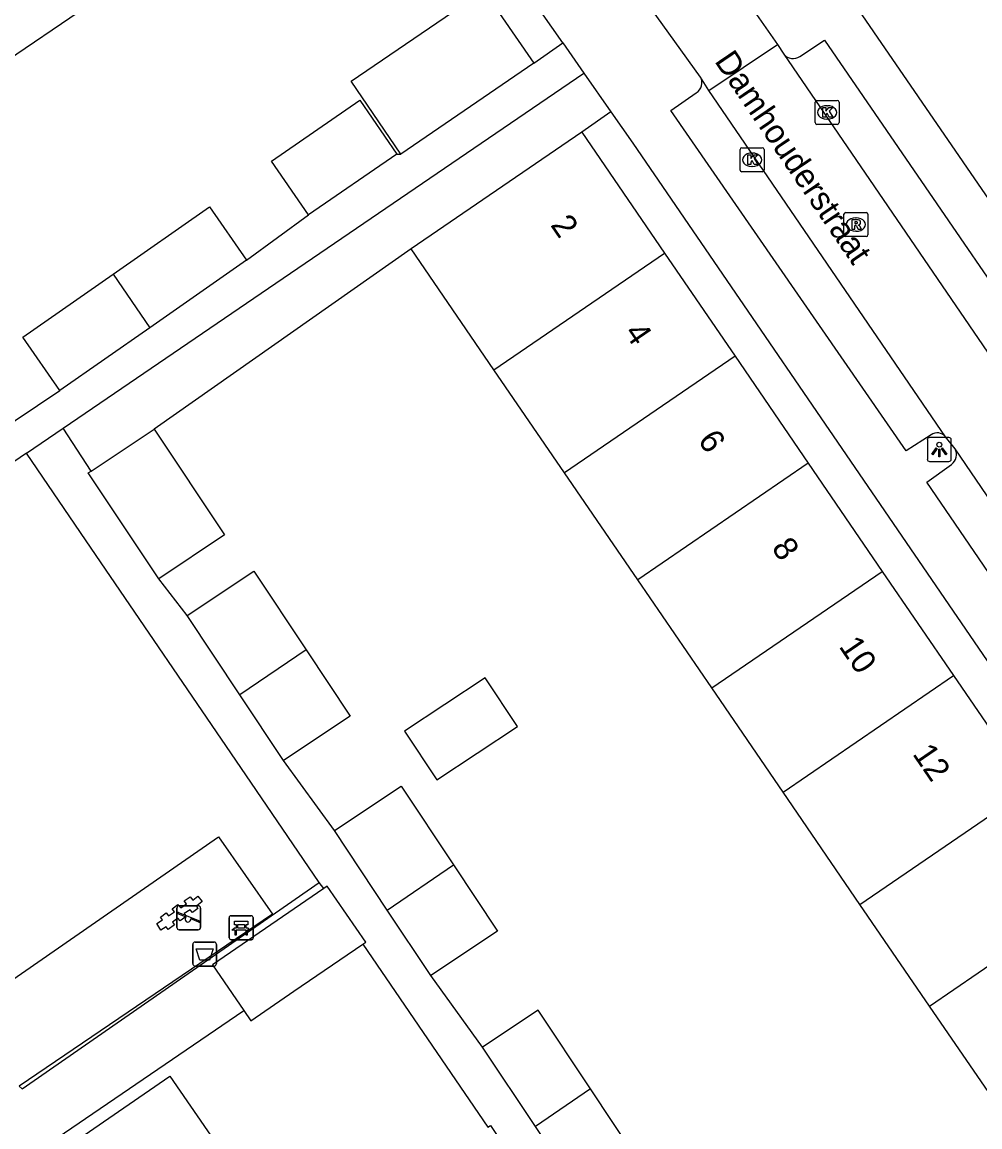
# Model space of a CAD drawing. Extents: x 157466 to 158888, y 383063 to 384677.
# Drawn here: x 158177.28 to 158217.2, y 383505.44 to 383551.5 of the extents above; entities that cross this region are included whole.
import ezdxf

# ---------------------------------------------------------------- set-up
doc = ezdxf.new("R2010")
doc.units = 0
for name, color, linetype in [('IMGEO_Afvalbak', 7, 'Continuous'), ('IMGEO_Bank', 7, 'Continuous'), ('IMGEO_Kolk', 7, 'Continuous'), ('IMGEO_Lichtpunt', 7, 'Continuous'), ('IMGEO_Openbare_ruimte_label', 7, 'Continuous'), ('IMGEO_Pand', 7, 'Continuous'), ('IMGEO_Pand_nummerreeks', 7, 'Continuous'), ('IMGEO_Rijbaan_lokaal_open', 7, 'Continuous'), ('IMGEO_Rioolput', 7, 'Continuous'), ('IMGEO_Speelvoorziening', 7, 'Continuous'), ('IMGEO_Voetpad_open', 7, 'Continuous')]:
    doc.layers.add(name, color=color, linetype=linetype)

msp = doc.modelspace()

# ---------------------------------------------------------------- linework, layer by layer
at = {"layer": 'IMGEO_Afvalbak'}
for p, q in [((158184.39, 383512.248), (158184.39, 383513.048)), ((158184.39, 383513.048), (158184.39, 383512.248)), ((158184.49, 383513.148), (158185.28, 383513.148)), ((158185.28, 383513.148), (158184.49, 383513.148)), ((158185.38, 383513.048), (158185.38, 383512.248)), ((158185.38, 383512.248), (158185.38, 383513.048)), ((158185.28, 383512.148), (158184.49, 383512.148)), ((158184.49, 383512.148), (158185.28, 383512.148))]:
    msp.add_line(p, q, dxfattribs=at)
msp.add_lwpolyline([(158184.533, 383512.862), (158185.237, 383512.862), (158185.088, 383512.392), (158184.682, 383512.392), (158184.533, 383512.862)], dxfattribs=at)
for centre, start, end in [((158184.49, 383513.048), 90, 180), ((158184.49, 383513.048), 90, 180), ((158185.28, 383513.048), 0, 90), ((158185.28, 383513.048), 360, 90), ((158184.49, 383512.248), 180, 270), ((158184.49, 383512.248), 180, 270), ((158185.28, 383512.248), 270, 0), ((158185.28, 383512.248), 270, 0)]:
    msp.add_arc(centre, 0.1, start, end, dxfattribs=at)
at = {"layer": 'IMGEO_Bank'}
for p, q in [((158185.907, 383513.32), (158185.907, 383514.161)), ((158185.907, 383514.161), (158185.907, 383513.32)), ((158185.982, 383514.245), (158186.823, 383514.245)), ((158186.823, 383514.245), (158185.982, 383514.245)), ((158186.907, 383514.17), (158186.907, 383513.329)), ((158186.907, 383513.329), (158186.907, 383514.17)), ((158186.604, 383513.643), (158186.211, 383513.643)), ((158186.216, 383513.751), (158186.216, 383513.857)), ((158186.26, 383513.857), (158186.26, 383513.751)), ((158186.548, 383513.863), (158186.266, 383513.863)), ((158186.266, 383513.745), (158186.548, 383513.745)), ((158186.554, 383513.751), (158186.554, 383513.857)), ((158186.598, 383513.857), (158186.598, 383513.751)), ((158186.832, 383513.245), (158185.991, 383513.245)), ((158185.991, 383513.245), (158186.832, 383513.245))]:
    msp.add_line(p, q, dxfattribs=at)
for points in [[(158186.21, 383513.863), (158186.124, 383513.863), (158186.124, 383514.024), (158186.687, 383514.024), (158186.687, 383513.863), (158186.604, 383513.863)], [(158186.154, 383513.643), (158186.012, 383513.643), (158186.124, 383513.745), (158186.21, 383513.745)], [(158186.204, 383513.636), (158186.204, 383513.429), (158186.161, 383513.429), (158186.161, 383513.636)], [(158186.604, 383513.745), (158186.687, 383513.745), (158186.799, 383513.643), (158186.66, 383513.643)], [(158186.654, 383513.636), (158186.654, 383513.429), (158186.61, 383513.429), (158186.61, 383513.636)]]:
    msp.add_lwpolyline(points, dxfattribs=at)
for centre, radius, start, end in [((158185.985, 383514.167), 0.0779, 92.4484, 184.2845), ((158185.985, 383514.167), 0.0779, 92.4484, 184.2845), ((158186.829, 383514.167), 0.0779, 2.4484, 94.2845), ((158186.829, 383514.167), 0.0779, 2.4484, 94.2845), ((158186.154, 383513.636), 0.00671, 2.8957, 87.1043), ((158186.211, 383513.636), 0.00671, 92.8957, 177.1043), ((158186.209, 383513.856), 0.00671, 2.8957, 87.1043), ((158186.209, 383513.752), 0.00671, 272.8957, 357.1043), ((158186.266, 383513.856), 0.00671, 92.8957, 177.1043), ((158186.266, 383513.752), 0.00671, 182.8957, 267.1043), ((158186.548, 383513.856), 0.00671, 2.8957, 87.1043), ((158186.548, 383513.752), 0.00671, 272.8957, 357.1043), ((158186.605, 383513.856), 0.00671, 92.8957, 177.1043), ((158186.605, 383513.752), 0.00671, 182.8957, 267.1043), ((158186.603, 383513.636), 0.00671, 2.8957, 87.1043), ((158186.66, 383513.636), 0.00671, 92.8957, 177.1043), ((158185.985, 383513.323), 0.0779, 182.4484, 274.2845), ((158185.985, 383513.323), 0.0779, 182.4484, 274.2845), ((158186.829, 383513.323), 0.0779, 272.4484, 4.2845), ((158186.829, 383513.323), 0.0779, 272.4484, 4.2845)]:
    msp.add_arc(centre, radius, start, end, dxfattribs=at)
at = {"layer": 'IMGEO_Kolk'}
for p, q in [((158210.331, 383547.309), (158210.331, 383548.161)), ((158210.406, 383548.235), (158211.258, 383548.235)), ((158210.819, 383548.015), (158210.844, 383548.015)), ((158211.332, 383548.161), (158211.332, 383547.309)), ((158211.258, 383547.235), (158210.406, 383547.235)), ((158210.842, 383547.455), (158210.817, 383547.455)), ((158207.205, 383545.333), (158207.205, 383546.185)), ((158207.28, 383546.259), (158208.132, 383546.259)), ((158208.206, 383546.185), (158208.206, 383545.333)), ((158207.693, 383546.039), (158207.718, 383546.039)), ((158208.132, 383545.259), (158207.28, 383545.259)), ((158207.716, 383545.479), (158207.691, 383545.479))]:
    msp.add_line(p, q, dxfattribs=at)
for points in [[(158210.331, 383547.309), (158210.331, 383548.161)], [(158210.406, 383548.235), (158211.258, 383548.235)], [(158211.332, 383548.161), (158211.332, 383547.309)], [(158210.652, 383547.935), (158210.775, 383547.935), (158210.775, 383547.784), (158210.905, 383547.935), (158211.069, 383547.935), (158210.923, 383547.784), (158211.076, 383547.535), (158210.924, 383547.535), (158210.839, 383547.699), (158210.775, 383547.632), (158210.775, 383547.535), (158210.652, 383547.535), (158210.652, 383547.935)], [(158211.258, 383547.235), (158210.406, 383547.235)], [(158207.205, 383545.333), (158207.205, 383546.185)], [(158207.28, 383546.259), (158208.132, 383546.259)], [(158208.206, 383546.185), (158208.206, 383545.333)], [(158207.526, 383545.959), (158207.649, 383545.959), (158207.649, 383545.808), (158207.779, 383545.959), (158207.943, 383545.959), (158207.797, 383545.808), (158207.95, 383545.559), (158207.798, 383545.559), (158207.713, 383545.723), (158207.649, 383545.656), (158207.649, 383545.559), (158207.526, 383545.559), (158207.526, 383545.959)], [(158208.132, 383545.259), (158207.28, 383545.259)]]:
    msp.add_lwpolyline(points, dxfattribs=at)
for centre, start, end in [((158210.408, 383548.159), 91.552, 178.448), ((158210.408, 383548.159), 91.552, 178.448), ((158211.256, 383548.159), 1.552, 88.448), ((158211.256, 383548.159), 1.552, 88.448), ((158210.408, 383547.311), 181.552, 268.448), ((158210.408, 383547.311), 181.552, 268.448), ((158211.256, 383547.311), 271.552, 358.448), ((158211.256, 383547.311), 271.552, 358.448), ((158207.282, 383546.183), 91.552, 178.448), ((158207.282, 383546.183), 91.552, 178.448), ((158208.13, 383546.183), 1.552, 88.448), ((158208.13, 383546.183), 1.552, 88.448), ((158207.282, 383545.335), 181.552, 268.448), ((158207.282, 383545.335), 181.552, 268.448), ((158208.13, 383545.335), 271.552, 358.448), ((158208.13, 383545.335), 271.552, 358.448)]:
    msp.add_arc(centre, 0.0765, start, end, dxfattribs=at)
for centre, major_axis, ratio, start_param, end_param in [((158210.818, 383547.735), (-0.387, 0.002), 0.722429, 4.712389, 7.853982), ((158210.843, 383547.735), (-0.39, 0.002), 0.717154, 1.570796, 4.712389), ((158207.692, 383545.759), (-0.387, 0.002), 0.722429, 4.712389, 7.853982), ((158207.717, 383545.759), (-0.39, 0.002), 0.717154, 1.570796, 4.712389)]:
    msp.add_ellipse(centre, major_axis=major_axis, ratio=ratio, start_param=start_param, end_param=end_param, dxfattribs=at)
at = {"layer": 'IMGEO_Lichtpunt'}
for p, q in [((158215.913, 383534.18), (158215.105, 383534.18)), ((158215.913, 383534.18), (158215.105, 383534.18)), ((158215.011, 383534.085), (158215.011, 383533.278)), ((158215.011, 383534.085), (158215.011, 383533.278)), ((158216.007, 383533.278), (158216.007, 383534.085)), ((158216.007, 383533.278), (158216.007, 383534.085)), ((158215.105, 383533.184), (158215.913, 383533.184)), ((158215.105, 383533.184), (158215.913, 383533.184))]:
    msp.add_line(p, q, dxfattribs=at)
for points in [[(158215.385, 383533.749), (158215.424, 383533.721), (158215.236, 383533.459), (158215.198, 383533.486), (158215.385, 383533.749)], [(158215.487, 383533.701), (158215.534, 383533.701), (158215.534, 383533.379), (158215.487, 383533.379), (158215.487, 383533.701)], [(158215.597, 383533.721), (158215.635, 383533.748), (158215.822, 383533.486), (158215.783, 383533.458), (158215.597, 383533.721)]]:
    msp.add_lwpolyline(points, dxfattribs=at)
msp.add_circle((158215.51, 383533.883), 0.0994, dxfattribs=at)
for centre, start, end in [((158215.105, 383534.085), 90, 180), ((158215.105, 383534.085), 90, 180), ((158215.913, 383534.085), 0, 90), ((158215.913, 383534.085), 0, 90), ((158215.105, 383533.278), 180, 270), ((158215.105, 383533.278), 180, 270), ((158215.913, 383533.278), 270, 0), ((158215.913, 383533.278), 270, 360)]:
    msp.add_arc(centre, 0.0946, start, end, dxfattribs=at)
at = {"layer": 'IMGEO_Pand'}
for points in [[(158178.996, 383555.316), (158180.776, 383552.705), (158175.532, 383549.13), (158174.327, 383550.898)], [(158193.063, 383545.999), (158190.988, 383549.031), (158196.53, 383552.823), (158198.605, 383549.79)], [(158198.605, 383549.79), (158193.063, 383545.999)], [(158189.218, 383543.461), (158187.667, 383545.708), (158191.348, 383548.247), (158192.898, 383546)], [(158200.606, 383546.906), (158196.48, 383544.083), (158193.497, 383542.041)], [(158200.606, 383546.906), (158204.055, 383541.866)], [(158192.898, 383546), (158189.218, 383543.461)], [(158181.076, 383540.997), (158185.085, 383543.797), (158186.636, 383541.576)], [(158196.946, 383537.002), (158193.497, 383542.041)], [(158186.636, 383541.576), (158182.602, 383538.759)], [(158196.946, 383537.002), (158204.055, 383541.866)], [(158204.055, 383541.866), (158206.995, 383537.569)], [(158178.852, 383536.141), (158177.301, 383538.361), (158181.076, 383540.997)], [(158181.076, 383540.997), (158182.602, 383538.759)], [(158182.602, 383538.759), (158178.852, 383536.141)], [(158206.995, 383537.569), (158199.887, 383532.706)], [(158206.995, 383537.569), (158210.043, 383533.115)], [(158199.887, 383532.706), (158196.946, 383537.002)], [(158180.158, 383532.785), (158182.775, 383534.53)], [(158182.775, 383534.53), (158185.717, 383530.118), (158182.976, 383528.291)], [(158182.976, 383528.291), (158181.506, 383530.497), (158180.035, 383532.703), (158180.158, 383532.785)], [(158210.043, 383533.115), (158202.936, 383528.25)], [(158210.043, 383533.115), (158213.13, 383528.602)], [(158202.936, 383528.25), (158199.887, 383532.706)], [(158184.159, 383526.764), (158186.941, 383528.611), (158189.114, 383525.336)], [(158206.024, 383523.739), (158202.936, 383528.25)], [(158206.024, 383523.739), (158213.13, 383528.602)], [(158213.13, 383528.602), (158216.105, 383524.254)], [(158186.358, 383523.45), (158184.159, 383526.764)], [(158189.114, 383525.336), (158186.358, 383523.45)], [(158189.114, 383525.336), (158190.955, 383522.562), (158188.173, 383520.716)], [(158193.218, 383521.937), (158194.566, 383519.907), (158197.922, 383522.135), (158196.574, 383524.165), (158193.218, 383521.937)], [(158209, 383519.392), (158216.105, 383524.254)], [(158216.105, 383524.254), (158219.306, 383519.576)], [(158209, 383519.392), (158206.024, 383523.739)], [(158188.173, 383520.716), (158186.358, 383523.45)], [(158190.296, 383517.797), (158193.078, 383519.644), (158195.252, 383516.367)], [(158212.201, 383514.714), (158219.306, 383519.576)], [(158212.201, 383514.714), (158209, 383519.392)], [(158192.496, 383514.481), (158190.296, 383517.797)], [(158192.496, 383514.481), (158195.252, 383516.367)], [(158195.252, 383516.367), (158197.092, 383513.595), (158194.31, 383511.749)], [(158189.847, 383515.373), (158185.214, 383512.203), (158186.515, 383510.296)], [(158191.482, 383513.061), (158191.598, 383513.141), (158189.999, 383515.477), (158189.847, 383515.373)], [(158215.1, 383510.479), (158222.205, 383515.34)], [(158194.31, 383511.749), (158192.496, 383514.481)], [(158215.1, 383510.479), (158212.201, 383514.714)], [(158186.515, 383510.296), (158186.809, 383509.864), (158188.605, 383511.093), (158191.482, 383513.061)], [(158200.964, 383507.024), (158198.786, 383510.308), (158196.473, 383508.772)], [(158218.18, 383505.98), (158215.1, 383510.479)], [(158198.673, 383505.457), (158196.473, 383508.772)], [(158178.381, 383496.502), (158175.975, 383500), (158175.016, 383501.394), (158174.769, 383501.224), (158174.599, 383501.472), (158180.671, 383505.651), (158183.436, 383507.554), (158187.003, 383502.372), (158184.227, 383500.482)], [(158200.964, 383507.024), (158198.673, 383505.457)], [(158200.487, 383502.724), (158202.799, 383504.258), (158200.964, 383507.024)], [(158196.688, 383505.425), (158196.804, 383505.501), (158198.526, 383502.906)], [(158200.487, 383502.724), (158198.673, 383505.457)]]:
    msp.add_lwpolyline(points, dxfattribs=at)
at = {"layer": 'IMGEO_Rijbaan_lokaal_open'}
for points in [[(158206.041, 383554.471), (158208.763, 383550.561)], [(158205.555, 383549.21), (158203.165, 383552.542)], [(158205.896, 383548.647), (158208.763, 383550.561)], [(158208.763, 383550.561), (158209.025, 383550.161)], [(158209.025, 383550.161), (158231.825, 383516.792)], [(158205.896, 383548.647), (158205.555, 383549.21)], [(158215.767, 383534.208), (158205.896, 383548.647)], [(158216.167, 383533.713), (158215.767, 383534.208)], [(158228.961, 383514.932), (158216.167, 383533.713)]]:
    msp.add_lwpolyline(points, dxfattribs=at)
at = {"layer": 'IMGEO_Rioolput'}
for p, q in [((158211.533, 383542.634), (158211.533, 383543.486)), ((158211.608, 383543.56), (158212.46, 383543.56)), ((158212.534, 383543.486), (158212.534, 383542.634)), ((158212.021, 383543.34), (158212.046, 383543.34)), ((158212.46, 383542.56), (158211.608, 383542.56)), ((158212.044, 383542.78), (158212.019, 383542.78))]:
    msp.add_line(p, q, dxfattribs=at)
for points in [[(158211.533, 383542.634), (158211.533, 383543.486)], [(158211.608, 383543.56), (158212.46, 383543.56)], [(158212.534, 383543.486), (158212.534, 383542.634)], [(158212.122, 383543.258), (158211.87, 383543.26), (158211.87, 383542.86)], [(158211.87, 383542.86), (158211.994, 383542.86), (158211.994, 383543.022), (158212.005, 383543.022)], [(158212.048, 383543.179), (158211.994, 383543.179), (158211.994, 383543.098)], [(158211.994, 383543.098), (158212.046, 383543.098)], [(158212.052, 383542.993), (158212.123, 383542.86), (158212.263, 383542.86), (158212.198, 383542.986)], [(158212.46, 383542.56), (158211.608, 383542.56)]]:
    msp.add_lwpolyline(points, dxfattribs=at)
for centre, radius, start, end in [((158211.61, 383543.484), 0.0765, 91.552, 178.448), ((158211.61, 383543.484), 0.0765, 91.552, 178.448), ((158212.458, 383543.484), 0.0765, 1.552, 88.448), ((158212.458, 383543.484), 0.0765, 1.552, 88.448), ((158212.004, 383542.969), 0.0533, 26.0293, 88.6989), ((158212.03, 383543.287), 0.19, 274.7715, 282.9687), ((158212.054, 383543.083), 0.0964, 77.0061, 93.1865), ((158212.068, 383543.14), 0.0378, 276.6634, 79.6772), ((158212.121, 383543.148), 0.109, 350.3612, 89.416), ((158212.119, 383543.148), 0.112, 277.5842, 350.9817), ((158212.103, 383542.933), 0.108, 29.5134, 73.7905), ((158211.61, 383542.636), 0.0765, 181.552, 268.448), ((158211.61, 383542.636), 0.0765, 181.552, 268.448), ((158212.458, 383542.636), 0.0765, 271.552, 358.448), ((158212.458, 383542.636), 0.0765, 271.552, 358.448)]:
    msp.add_arc(centre, radius, start, end, dxfattribs=at)
for centre, major_axis, ratio, start_param, end_param in [((158212.02, 383543.06), (-0.387, 0.002), 0.722429, 4.712389, 7.853982), ((158212.045, 383543.06), (-0.39, 0.002), 0.717154, 1.570796, 4.712389)]:
    msp.add_ellipse(centre, major_axis=major_axis, ratio=ratio, start_param=start_param, end_param=end_param, dxfattribs=at)
at = {"layer": 'IMGEO_Speelvoorziening'}
for p, q in [((158183.726, 383513.76), (158183.726, 383514.56)), ((158183.726, 383514.56), (158183.726, 383513.76)), ((158183.795, 383514.385), (158184.671, 383514.032)), ((158183.826, 383514.66), (158184.616, 383514.66)), ((158184.616, 383514.66), (158183.826, 383514.66)), ((158184.716, 383514.56), (158184.716, 383513.76)), ((158184.716, 383513.76), (158184.716, 383514.56)), ((158184.109, 383514.188), (158183.77, 383514.325)), ((158184.647, 383513.972), (158184.307, 383514.109)), ((158184.616, 383513.66), (158183.826, 383513.66)), ((158183.826, 383513.66), (158184.616, 383513.66))]:
    msp.add_line(p, q, dxfattribs=at)
for centre, radius, start, end in [((158183.826, 383514.56), 0.1, 90, 180), ((158183.826, 383514.56), 0.1, 90, 180), ((158183.783, 383514.355), 0.0327, 68.078, 248.078), ((158184.616, 383514.56), 0.1, 0, 90), ((158184.616, 383514.56), 0.1, 360, 90), ((158184.188, 383514.098), 0.12, 130.9928, 5.1632), ((158184.659, 383514.002), 0.0327, 248.078, 68.078), ((158183.826, 383513.76), 0.1, 180, 270), ((158183.826, 383513.76), 0.1, 180, 270), ((158184.616, 383513.76), 0.1, 270, 0), ((158184.616, 383513.76), 0.1, 270, 0)]:
    msp.add_arc(centre, radius, start, end, dxfattribs=at)
at = {"layer": 'IMGEO_Voetpad_open'}
for points in [[(158199.816, 383550.634), (158197.887, 383553.4), (158185.974, 383570.689), (158182.051, 383576.472)], [(158247.855, 383500.055), (158210.918, 383553.818)], [(158209.701, 383550.071), (158210.731, 383550.742), (158233.008, 383518.274), (158231.976, 383517.536)], [(158198.605, 383549.79), (158199.816, 383550.634)], [(158199.816, 383550.634), (158200.694, 383549.375)], [(158178.988, 383534.576), (158200.694, 383549.375)], [(158200.694, 383549.375), (158201.824, 383547.755)], [(158215.17, 383534.296), (158214.132, 383533.619), (158204.314, 383547.818), (158205.379, 383548.555)], [(158201.824, 383547.755), (158200.606, 383546.906)], [(158201.824, 383547.755), (158202.728, 383546.459), (158238.846, 383493.685)], [(158192.898, 383546), (158193.063, 383545.999)], [(158186.636, 383541.576), (158189.218, 383543.461)], [(158193.497, 383542.041), (158182.775, 383534.53)], [(158176.046, 383534.268), (158178.852, 383536.141)], [(158177.454, 383533.53), (158178.988, 383534.576)], [(158180.158, 383532.785), (158178.988, 383534.576)], [(158177.454, 383533.53), (158174.805, 383531.725)], [(158189.663, 383515.631), (158186.396, 383520.42), (158180.152, 383529.574), (158177.454, 383533.53)], [(158228.316, 383515.067), (158227.25, 383514.364), (158214.983, 383532.323), (158216.013, 383533.06)], [(158184.159, 383526.764), (158182.976, 383528.291)], [(158190.296, 383517.797), (158188.173, 383520.716)], [(158175.02, 383510.296), (158185.458, 383517.539), (158187.716, 383514.31), (158177.152, 383507.139)], [(158177.152, 383507.139), (158177.273, 383507.024), (158189.663, 383515.631)], [(158189.847, 383515.373), (158189.663, 383515.631)], [(158183.06, 383513.644), (158182.886, 383513.915), (158183.125, 383514.075), (158183.044, 383514.18), (158183.281, 383514.363), (158183.385, 383514.237), (158183.635, 383514.403), (158183.528, 383514.529), (158183.768, 383514.715), (158183.889, 383514.576), (158184.128, 383514.74), (158184.037, 383514.869), (158184.28, 383515.038), (158184.387, 383514.896), (158184.607, 383515.064), (158184.785, 383514.833), (158184.543, 383514.65), (158184.606, 383514.54), (158184.381, 383514.377), (158184.278, 383514.494), (158184.032, 383514.335), (158184.119, 383514.207), (158183.859, 383514.025), (158183.774, 383514.142), (158183.549, 383513.983), (158183.628, 383513.864), (158183.364, 383513.677), (158183.287, 383513.788), (158183.06, 383513.644)], [(158191.482, 383513.061), (158196.688, 383505.425)], [(158196.473, 383508.772), (158194.31, 383511.749)], [(158169.458, 383498.667), (158186.515, 383510.296)]]:
    msp.add_lwpolyline(points, dxfattribs=at)
for centre, radius, start, end in [((158209.414, 383550.502), 0.518, 221.2265, 303.6064), ((158205.123, 383548.975), 0.492, 301.3342, 28.5853), ((158215.422, 383533.934), 0.441, 38.4709, 124.7586), ((158215.738, 383533.47), 0.493, 303.8948, 29.5655)]:
    msp.add_arc(centre, radius, start, end, dxfattribs=at)

# ---------------------------------------------------------------- texts
at = {"layer": 'IMGEO_Openbare_ruimte_label'}
msp.add_text('Damhouderstraat', height=1, rotation=304.1986, dxfattribs=at).set_placement((158206.113, 383549.872))
at = {"layer": 'IMGEO_Pand_nummerreeks'}
for s, p in [('2', (158199.277, 383543.039)), ('4', (158202.348, 383538.552)), ('6', (158205.418, 383534.066)), ('8', (158208.489, 383529.577)), ('10', (158211.299, 383525.471)), ('12', (158214.366, 383520.99))]:
    msp.add_text(s, height=1, rotation=304.3818, dxfattribs=at).set_placement(p)

doc.saveas('drawing.dxf')
